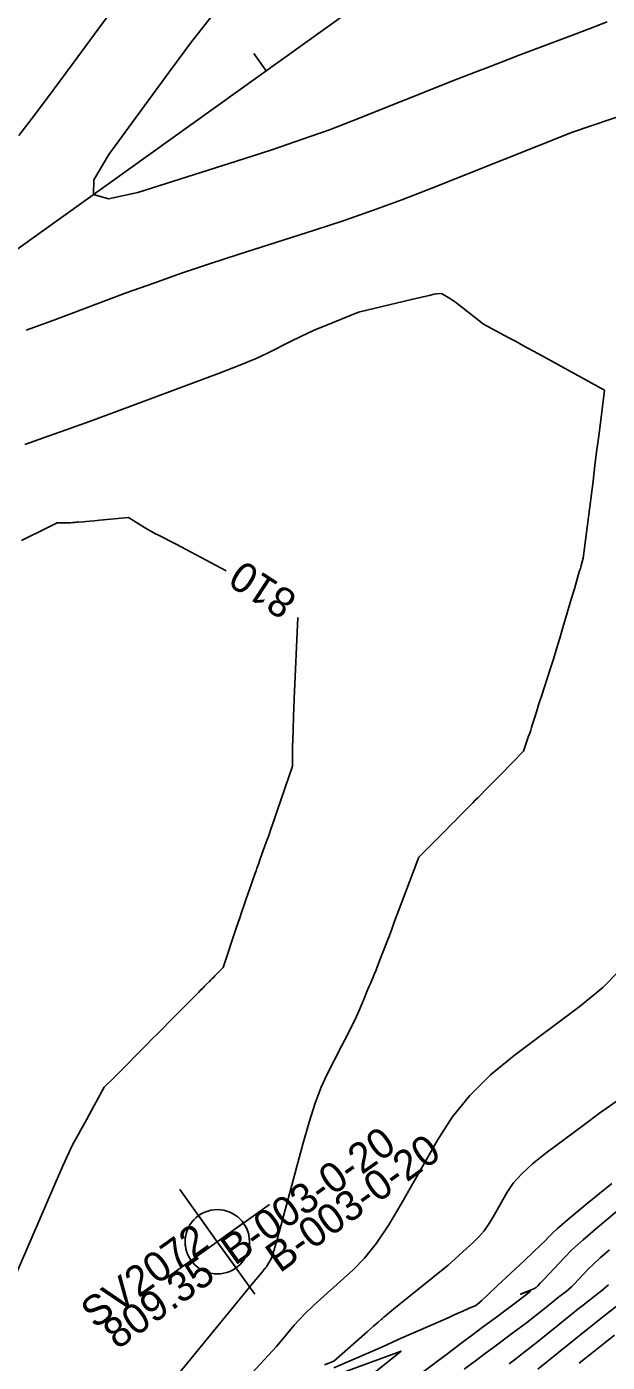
# Model space of a CAD drawing. Extents: x 2079879 to 2092887, y 778083 to 784051.
# Drawn here: x 2084331.2 to 2084385.3, y 781138.5 to 781263.1 of the extents above; entities that cross this region are included whole.
import ezdxf

# ---------------------------------------------------------------- set-up
doc = ezdxf.new("R2010")
doc.units = 0
for name, color, linetype in [('DT_X_Contour_Major', 7, 'Continuous'), ('DT_X_Contour_Minor', 7, 'Continuous'), ('GE_X_CL_20', 7, 'Continuous'), ('GT_Project_Soil_Boring', 7, 'Continuous'), ('GT_Project_Text', 7, 'Continuous'), ('SV_X_Text_Comment', 7, 'Continuous'), ('SV_X_Text_Elevation', 7, 'Continuous'), ('SV_X_Text_Name', 7, 'Continuous')]:
    doc.layers.add(name, color=color, linetype=linetype)

msp = doc.modelspace()

# ---------------------------------------------------------------- linework, layer by layer
at = {"layer": 'DT_X_Contour_Major'}
for points in [[(2084330.68, 781215.12), (2084331.57, 781215.56), (2084332.22, 781215.88), (2084332.64, 781216.09), (2084334.02, 781216.77), (2084334.79, 781216.78), (2084334.94, 781216.78), (2084335.07, 781216.79), (2084335.18, 781216.79), (2084335.26, 781216.79), (2084335.45, 781216.8), (2084335.54, 781216.81), (2084335.66, 781216.82), (2084335.8, 781216.83), (2084335.97, 781216.84), (2084336.48, 781216.89), (2084336.71, 781216.91), (2084337.05, 781216.94), (2084337.47, 781216.98), (2084338, 781217.02), (2084340.66, 781217.27), (2084342.15, 781216.36), (2084342.47, 781216.17), (2084342.8, 781215.98), (2084343.14, 781215.8), (2084343.48, 781215.62), (2084345.11, 781214.79), (2084349.77, 781212.3)], [(2084356.45, 781207.95), (2084356.13, 781200.35), (2084356.06, 781198.73), (2084356.01, 781197.45), (2084355.98, 781196.52), (2084355.97, 781195.95), (2084355.97, 781194.08), (2084354.54, 781189.92), (2084354.25, 781189.07), (2084353.98, 781188.29), (2084353.74, 781187.6), (2084353.52, 781186.98), (2084352.96, 781185.43), (2084352.78, 781184.92), (2084352.64, 781184.55), (2084352.56, 781184.32), (2084352.53, 781184.23), (2084352.51, 781184.18), (2084352.49, 781184.1), (2084352.42, 781183.9), (2084352.3, 781183.56), (2084352.14, 781183.1), (2084351.65, 781181.7), (2084351.46, 781181.14), (2084351.24, 781180.51), (2084351.01, 781179.82), (2084350.75, 781179.05), (2084349.49, 781175.29), (2084348.73, 781174.52), (2084348.58, 781174.36), (2084348.44, 781174.22), (2084348.32, 781174.1), (2084348.21, 781173.99), (2084347.95, 781173.73), (2084347.86, 781173.63), (2084347.77, 781173.54), (2084347.68, 781173.45), (2084347.59, 781173.36), (2084347.36, 781173.13), (2084347.22, 781172.98), (2084346.94, 781172.71), (2084346.55, 781172.31), (2084346.03, 781171.78), (2084344.47, 781170.21), (2084343.9, 781169.64), (2084343.37, 781169.1), (2084342.86, 781168.59), (2084342.39, 781168.11), (2084341.18, 781166.89), (2084340.78, 781166.48), (2084340.46, 781166.16), (2084340.24, 781165.93), (2084340.1, 781165.8), (2084339.87, 781165.56), (2084339.77, 781165.46), (2084339.65, 781165.33), (2084339.49, 781165.18), (2084339.31, 781165), (2084338.41, 781164.11), (2084337.03, 781161.6), (2084336.75, 781161.08), (2084336.48, 781160.59), (2084336.23, 781160.14), (2084336.01, 781159.73), (2084335.43, 781158.67), (2084335.1, 781158.01), (2084334.57, 781156.83), (2084333.82, 781155.12), (2084332.86, 781152.9), (2084330.01, 781146.26)], [(2084386.15, 781152.49), (2084384.44, 781151.06), (2084383.05, 781149.87), (2084382.01, 781148.93), (2084381.31, 781148.23), (2084379.88, 781146.7), (2084379.4, 781146.19), (2084379.06, 781145.82), (2084378.84, 781145.59), (2084378.75, 781145.49), (2084378.67, 781145.42), (2084378.62, 781145.39), (2084378.52, 781145.34), (2084378.38, 781145.27), (2084378.2, 781145.2), (2084377.23, 781144.8), (2084378.08, 781145.11), (2084378.14, 781145.1), (2084377.96, 781144.92), (2084377.54, 781144.58), (2084376.87, 781144.08), (2084374.77, 781142.52), (2084373.9, 781141.87), (2084372.87, 781141.1), (2084371.67, 781140.2), (2084370.31, 781139.18), (2084366.45, 781136.28)]]:
    msp.add_lwpolyline(points, dxfattribs=at)
at = {"layer": 'DT_X_Contour_Minor'}
for points in [[(2084340.26, 781266.18), (2084335.41, 781259.55), (2084333.65, 781257.15), (2084331.99, 781254.94), (2084330.45, 781252.92)], [(2084348.37, 781264.01), (2084346.46, 781261.54), (2084344.42, 781258.8), (2084338.83, 781251.16), (2084337.43, 781248.79), (2084337.42, 781247.41), (2084338.79, 781247.02), (2084341.55, 781247.62), (2084350.75, 781250.54), (2084354.02, 781251.6), (2084356.9, 781252.58), (2084359.41, 781253.47), (2084361.54, 781254.28), (2084371.38, 781258.2), (2084372.42, 781258.61), (2084373, 781258.84), (2084373.98, 781259.22), (2084375.35, 781259.74), (2084377.11, 781260.41), (2084382.32, 781262.39), (2084384.04, 781263.04), (2084385.29, 781263.52)], [(2084331.14, 781234.77), (2084333.71, 781235.71), (2084340.46, 781238.23), (2084343.02, 781239.16), (2084345.6, 781240.07), (2084348.22, 781240.96), (2084350.88, 781241.82), (2084358, 781244.08), (2084360.69, 781244.97), (2084363.42, 781245.92), (2084366.17, 781246.93), (2084368.96, 781248.02), (2084382.06, 781253.23), (2084387.38, 781255.03)], [(2084331.01, 781224.1), (2084332.76, 781224.7), (2084334.77, 781225.42), (2084337.04, 781226.24), (2084339.56, 781227.17), (2084346.64, 781229.81), (2084349.07, 781230.73), (2084351.04, 781231.5), (2084352.56, 781232.13), (2084353.62, 781232.62), (2084355.85, 781233.74), (2084356.67, 781234.15), (2084357.45, 781234.51), (2084358.19, 781234.84), (2084358.9, 781235.14), (2084362.12, 781236.43), (2084367.07, 781237.62), (2084368.01, 781237.85), (2084368.71, 781238.01), (2084369.17, 781238.11), (2084369.39, 781238.15), (2084369.85, 781238.19), (2084370.68, 781237.68), (2084370.88, 781237.55), (2084371.15, 781237.36), (2084371.47, 781237.12), (2084371.86, 781236.82), (2084373.78, 781235.31), (2084376.14, 781234.04), (2084376.74, 781233.73), (2084377.5, 781233.31), (2084378.43, 781232.8), (2084379.52, 781232.2), (2084385.04, 781229.15), (2084384.57, 781225.38), (2084384.46, 781224.48), (2084384.32, 781223.4), (2084384.16, 781222.13), (2084383.98, 781220.68), (2084383.07, 781213.49), (2084382.88, 781212.8), (2084382.84, 781212.66), (2084382.8, 781212.52), (2084382.76, 781212.4), (2084382.73, 781212.29), (2084382.64, 781212), (2084382.57, 781211.77), (2084382.44, 781211.32), (2084382.24, 781210.64), (2084381.98, 781209.74), (2084381.18, 781207.01), (2084380.89, 781206.01), (2084380.59, 781205.03), (2084380.29, 781204.07), (2084380, 781203.14), (2084379.2, 781200.7), (2084378.94, 781199.88), (2084378.73, 781199.23), (2084378.58, 781198.75), (2084378.48, 781198.46), (2084378.31, 781197.9), (2084378.24, 781197.68), (2084378.17, 781197.44), (2084378.08, 781197.17), (2084377.98, 781196.88), (2084377.5, 781195.48), (2084375.37, 781193.3), (2084374.94, 781192.86), (2084374.58, 781192.49), (2084374.27, 781192.18), (2084374.03, 781191.93), (2084373.45, 781191.35), (2084373.23, 781191.13), (2084373, 781190.9), (2084372.77, 781190.66), (2084372.52, 781190.41), (2084371.85, 781189.73), (2084371.6, 781189.48), (2084371.35, 781189.22), (2084371.09, 781188.96), (2084370.83, 781188.7), (2084370.13, 781187.99), (2084369.87, 781187.72), (2084369.6, 781187.45), (2084369.33, 781187.18), (2084369.05, 781186.9), (2084367.75, 781185.59), (2084366.1, 781181.23), (2084365.45, 781179.52), (2084365.18, 781178.78), (2084364.93, 781178.12), (2084364.3, 781176.48), (2084364.08, 781175.9), (2084363.89, 781175.4), (2084363.72, 781174.97), (2084363.58, 781174.63), (2084363.23, 781173.81), (2084363.09, 781173.48), (2084362.93, 781173.11), (2084362.57, 781172.25), (2084362.04, 781170.99), (2084361.79, 781170.45), (2084361.47, 781169.78), (2084361.06, 781168.96), (2084360.57, 781168.01), (2084359.16, 781165.28), (2084358.62, 781164.11), (2084358.07, 781162.64), (2084357.5, 781160.87), (2084356.92, 781158.8), (2084355.34, 781152.89), (2084354.81, 781150.93), (2084354.41, 781149.48), (2084354.12, 781148.54), (2084353.96, 781148.11), (2084353.7, 781147.64), (2084353.61, 781147.49), (2084353.54, 781147.37), (2084353.49, 781147.29), (2084353.46, 781147.25), (2084353.39, 781147.19), (2084353.09, 781146.84), (2084352.24, 781145.8), (2084350.84, 781144.09), (2084348.88, 781141.7), (2084338.47, 781128.99)], [(2084386.47, 781175.04), (2084384.89, 781173.41), (2084382.81, 781171.71), (2084376.62, 781167.07), (2084374.43, 781165.27), (2084372.51, 781163.36), (2084370.86, 781161.33), (2084369.48, 781159.19), (2084366.16, 781153.33), (2084364.95, 781151.29), (2084363.78, 781149.56), (2084362.67, 781148.16), (2084361.62, 781147.08), (2084358.87, 781144.61), (2084357.93, 781143.75), (2084357.15, 781143.01), (2084356.55, 781142.39), (2084356.11, 781141.9), (2084354.48, 781139.91), (2084350.31, 781135.41)], [(2084386.15, 781162.8), (2084384.59, 781161.69), (2084383.18, 781160.65), (2084379.59, 781157.96), (2084378.35, 781156.98), (2084377.34, 781156.04), (2084376.55, 781155.16), (2084375.98, 781154.33), (2084374.76, 781152.17), (2084374.3, 781151.41), (2084373.82, 781150.73), (2084373.34, 781150.15), (2084372.84, 781149.65), (2084370.47, 781147.52), (2084366.35, 781144.18), (2084365.57, 781143.55), (2084365, 781143.09), (2084364.64, 781142.79), (2084364.48, 781142.66), (2084364.35, 781142.54), (2084364.22, 781142.43), (2084363.94, 781142.19), (2084363.5, 781141.81), (2084362.91, 781141.29), (2084359.8, 781138.57), (2084358.96, 781138.2)], [(2084385.72, 781155.14), (2084383.43, 781153.26), (2084381.75, 781151.86), (2084380.68, 781150.95), (2084380.22, 781150.54), (2084379.79, 781150.08), (2084379.54, 781149.82), (2084379.08, 781149.38), (2084378.43, 781148.76), (2084377.58, 781147.96), (2084375.05, 781145.57), (2084374.21, 781144.79), (2084373.6, 781144.22), (2084373.21, 781143.87), (2084373.05, 781143.75), (2084372.92, 781143.69), (2084372.85, 781143.66), (2084372.74, 781143.61), (2084372.58, 781143.55), (2084372.38, 781143.46), (2084371.77, 781143.19), (2084371.48, 781143.06), (2084371.04, 781142.87), (2084370.47, 781142.61), (2084369.76, 781142.3), (2084367.67, 781141.38), (2084366.82, 781141), (2084365.82, 781140.57), (2084364.69, 781140.06), (2084363.41, 781139.5), (2084359.8, 781137.92)], [(2084385.51, 781148.94), (2084384.64, 781148.19), (2084383.98, 781147.59), (2084383.53, 781147.14), (2084382.61, 781146.15), (2084382.27, 781145.8), (2084381.97, 781145.5), (2084381.71, 781145.26), (2084381.47, 781145.06), (2084380.89, 781144.61), (2084380.65, 781144.42), (2084380.38, 781144.21), (2084380.08, 781143.97), (2084379.74, 781143.69), (2084378.79, 781142.93), (2084378.39, 781142.62), (2084377.9, 781142.24), (2084377.32, 781141.8), (2084376.64, 781141.29), (2084374.72, 781139.86), (2084373.93, 781139.27), (2084373.01, 781138.59), (2084371.96, 781137.81)], [(2084385.42, 781145.69), (2084385.24, 781145.52), (2084384.99, 781145.29), (2084384.65, 781145.02), (2084384.25, 781144.7), (2084383.06, 781143.77), (2084382.58, 781143.4), (2084382.03, 781142.96), (2084381.41, 781142.47), (2084380.73, 781141.92), (2084378.81, 781140.37), (2084378.1, 781139.81), (2084377.42, 781139.28), (2084376.78, 781138.78), (2084376.16, 781138.32)], [(2084386.55, 781143.96), (2084385.03, 781142.78), (2084384.39, 781142.28), (2084383.63, 781141.67), (2084382.73, 781140.96), (2084381.71, 781140.14), (2084378.82, 781137.81)], [(2084385.97, 781140.98), (2084385.12, 781140.31), (2084384.03, 781139.43), (2084382.7, 781138.36)], [(2084360.17, 781137.3), (2084366.09, 781139.5), (2084362.64, 781136.72)]]:
    msp.add_lwpolyline(points, dxfattribs=at)
at = {"layer": 'GE_X_CL_20'}
for p, q in [((2079923.52, 778084.44), (2085691.45, 782217.74)), ((2084353.51, 781258.97), (2084352.35, 781260.59))]:
    msp.add_line(p, q, dxfattribs=at)
at = {"layer": 'GT_Project_Soil_Boring'}
for p, q in [((2084348.95, 781149.7), (2084345.46, 781154.58)), ((2084348.95, 781149.7), (2084353.83, 781153.19)), ((2084347.2, 781152.14), (2084348.95, 781149.7)), ((2084348.95, 781149.7), (2084351.39, 781151.45)), ((2084348.95, 781149.7), (2084344.07, 781146.2)), ((2084348.95, 781149.7), (2084346.51, 781147.95)), ((2084348.95, 781149.7), (2084352.45, 781144.82)), ((2084350.7, 781147.26), (2084348.95, 781149.7))]:
    msp.add_line(p, q, dxfattribs=at)
msp.add_circle((2084348.95, 781149.7), 3, dxfattribs=at)
for start, end in [(125.6254, 215.6254), (305.6254, 35.6254)]:
    msp.add_arc((2084348.95, 781149.7), 3, start, end, dxfattribs=at)

# ---------------------------------------------------------------- texts
at = {"layer": 'DT_X_Contour_Major'}
msp.add_text('810', height=2.8, rotation=146.9204, dxfattribs=at).set_placement((2084356.55, 781209.99))
at = {"layer": 'GT_Project_Text'}
msp.add_text('B-003-0-20', height=2.8, rotation=35.6254, dxfattribs=at).set_placement((2084354.77, 781146.73))
at = {"layer": 'SV_X_Text_Comment'}
msp.add_text('B-003-0-20', height=2.8, rotation=35.6254, dxfattribs=at).set_placement((2084350.58, 781147.42))
at = {"layer": 'SV_X_Text_Elevation'}
msp.add_text('809.35', height=2.8, rotation=35.6254, dxfattribs=at).set_placement((2084339.63, 781139.58))
at = {"layer": 'SV_X_Text_Name'}
msp.add_text('SV2072', height=2.8, rotation=35.6254, dxfattribs=at).set_placement((2084337.54, 781141.52))

doc.saveas('drawing.dxf')
